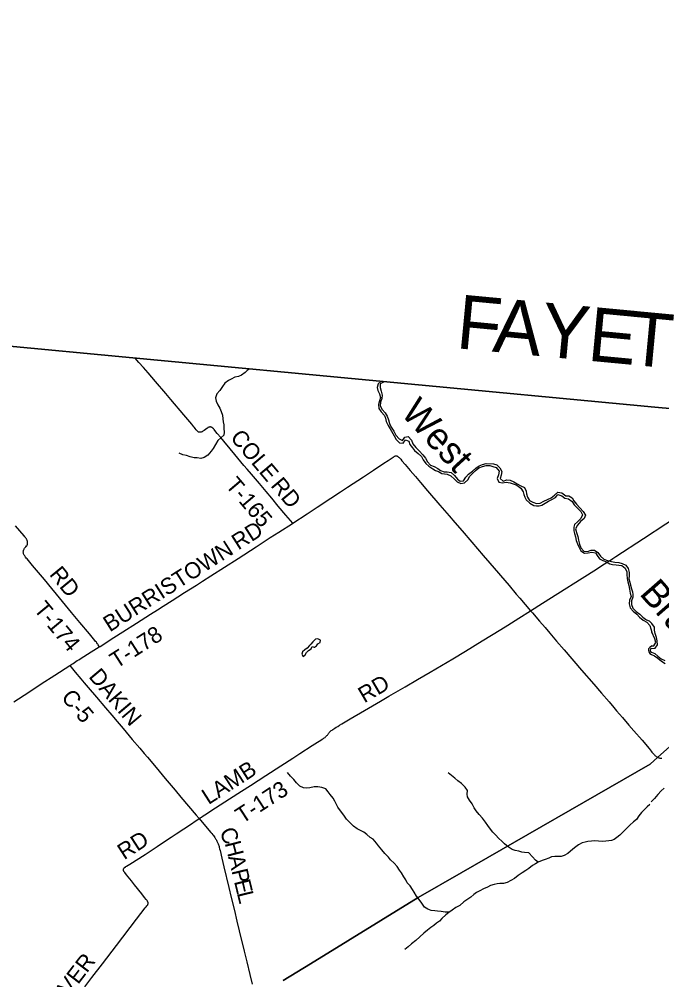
# Model space of a CAD drawing. Extents: x 1442749 to 1756758, y 235267 to 677782.
# Drawn here: x 1639504 to 1651408, y 554957 to 572767 of the extents above; entities that cross this region are included whole.
import ezdxf

# ---------------------------------------------------------------- set-up
doc = ezdxf.new("R2010")
doc.units = 0
for name, color, linetype in [('GM_X_Adjacent_County', 7, 'Continuous'), ('GM_X_Adjacent_County_Text', 7, 'Continuous'), ('GM_X_County', 7, 'Continuous'), ('GM_X_County_Road', 7, 'Continuous'), ('GM_X_County_Road_Text', 7, 'Continuous'), ('GM_X_Minor_Lake', 7, 'Continuous'), ('GM_X_Minor_River', 7, 'Continuous'), ('GM_X_Minor_River_Text', 7, 'Continuous'), ('GM_X_Township', 7, 'Continuous'), ('GM_X_Township_Road', 7, 'Continuous'), ('GM_X_Township_Road_Text', 7, 'Continuous')]:
    doc.layers.add(name, color=color, linetype=linetype)

msp = doc.modelspace()

# ---------------------------------------------------------------- linework, layer by layer
at = {"layer": 'GM_X_Adjacent_County'}
msp.add_lwpolyline([(1652040, 565503), (1651277, 565574), (1641608, 566488), (1639127, 566722), (1638543, 566777), (1638842, 570076), (1639097, 572897), (1639456, 576867), (1639791, 580666), (1640135, 584378), (1640197, 585063), (1640696, 590579)], dxfattribs=at)
at = {"layer": 'GM_X_County'}
msp.add_lwpolyline([(1622375, 568282), (1623453, 568184), (1625400, 568006), (1627110, 567846), (1631058, 567476), (1632910, 567303), (1638543, 566777), (1639127, 566722), (1641608, 566488), (1651277, 565574), (1652040, 565503)], dxfattribs=at)
at = {"layer": 'GM_X_County_Road'}
for points in [[(1639403, 560111), (1639679, 560290), (1639913, 560443), (1640161, 560604), (1640439, 560782)], [(1640439, 560782), (1640539, 560662), (1640643, 560540), (1640709, 560463), (1640781, 560378), (1640935, 560199), (1641102, 560001), (1641221, 559861), (1641319, 559746), (1641427, 559618), (1641599, 559415), (1641737, 559249), (1641818, 559154), (1641880, 559082), (1642038, 558891), (1642208, 558689), (1642391, 558474), (1642498, 558346), (1642638, 558179), (1642782, 558010), (1642836, 557945)], [(1642836, 557945), (1643017, 557732), (1643054, 557689), (1643071, 557668), (1643089, 557646), (1643101, 557630), (1643113, 557614), (1643125, 557597), (1643134, 557584), (1643143, 557569), (1643152, 557556), (1643159, 557543), (1643166, 557529), (1643172, 557517), (1643179, 557502), (1643184, 557489), (1643189, 557476), (1643195, 557460), (1643200, 557444), (1643205, 557427), (1643211, 557407), (1643217, 557383), (1643224, 557353), (1643258, 557214), (1643297, 557050), (1643387, 556669), (1643431, 556482), (1643489, 556243), (1643536, 556045), (1643579, 555866), (1643670, 555486), (1643718, 555289), (1643776, 555053), (1643820, 554878)]]:
    msp.add_lwpolyline(points, dxfattribs=at)
at = {"layer": 'GM_X_Minor_Lake'}
for points in [[(1644965, 561125), (1644975, 561122), (1645012, 561147), (1645036, 561185), (1645077, 561211), (1645083, 561257), (1645037, 561278), (1644991, 561272), (1644942, 561226), (1644907, 561182), (1644883, 561154)], [(1644883, 561154), (1644838, 561107), (1644796, 561075), (1644753, 561035), (1644738, 560995), (1644764, 560953), (1644801, 560985), (1644825, 561027), (1644866, 561060), (1644910, 561096), (1644931, 561138), (1644965, 561125)]]:
    msp.add_lwpolyline(points, dxfattribs=at)
at = {"layer": 'GM_X_Minor_River'}
msp.add_line((1646207, 566055), (1646266, 566049), dxfattribs=at)
for points in [[(1643754, 566286), (1643742, 566268), (1643690, 566218), (1643619, 566169), (1643564, 566141), (1643500, 566130), (1643433, 566096), (1643380, 566066), (1643314, 566021), (1643271, 565955), (1643218, 565885), (1643165, 565821), (1643142, 565749), (1643151, 565683), (1643185, 565616), (1643220, 565556), (1643248, 565491), (1643267, 565423), (1643273, 565359), (1643282, 565300), (1643292, 565248), (1643295, 565178), (1643298, 565109), (1643294, 565057), (1643239, 565007), (1643182, 564954), (1643141, 564882), (1643098, 564810), (1643061, 564756), (1642998, 564684), (1642929, 564639), (1642867, 564623), (1642799, 564636), (1642742, 564637), (1642670, 564651), (1642600, 564676), (1642534, 564693), (1642468, 564720)], [(1646207, 566055), (1646153, 566006), (1646134, 565940), (1646146, 565886), (1646179, 565823), (1646197, 565753), (1646176, 565691), (1646159, 565624), (1646166, 565550), (1646208, 565485), (1646270, 565419), (1646289, 565368), (1646305, 565308), (1646338, 565237), (1646374, 565171), (1646449, 565041), (1646490, 564975), (1646548, 564912), (1646616, 564905), (1646659, 564969), (1646721, 564944), (1646741, 564882), (1646790, 564819), (1646826, 564769), (1646894, 564712), (1646954, 564657), (1646989, 564597), (1647035, 564528), (1647095, 564477), (1647167, 564432), (1647219, 564402), (1647271, 564381), (1647335, 564344), (1647385, 564340), (1647435, 564329), (1647503, 564301), (1647565, 564236), (1647619, 564189), (1647687, 564158), (1647753, 564174), (1647812, 564229), (1647853, 564295), (1647900, 564347), (1647951, 564395), (1648021, 564452), (1648088, 564474), (1648155, 564491), (1648223, 564493), (1648277, 564474), (1648343, 564453), (1648395, 564386), (1648386, 564320), (1648357, 564252), (1648387, 564186), (1648459, 564169), (1648528, 564184), (1648600, 564170), (1648672, 564145), (1648722, 564126), (1648794, 564073), (1648841, 564007), (1648853, 563956), (1648869, 563906), (1648898, 563854), (1648962, 563795), (1649036, 563750), (1649086, 563743), (1649136, 563743), (1649187, 563755), (1649248, 563792), (1649310, 563834), (1649373, 563859), (1649440, 563897), (1649484, 563955), (1649557, 563932), (1649615, 563889), (1649683, 563876), (1649747, 563828), (1649786, 563763), (1649846, 563700), (1649910, 563639), (1649937, 563577), (1649908, 563507), (1649845, 563449), (1649791, 563401), (1649776, 563351), (1649781, 563281), (1649793, 563231), (1649808, 563170), (1649820, 563104), (1649847, 563037), (1649869, 562985), (1649908, 562912), (1649974, 562866), (1650043, 562873), (1650115, 562884), (1650179, 562874), (1650211, 562823), (1650257, 562759)], [(1646266, 566049), (1646262, 566041), (1646193, 566004), (1646188, 565938), (1646210, 565869), (1646225, 565797), (1646223, 565734), (1646198, 565664), (1646191, 565596), (1646225, 565529), (1646284, 565467), (1646318, 565404), (1646343, 565338), (1646365, 565273), (1646394, 565205), (1646444, 565132), (1646483, 565055), (1646541, 564986), (1646607, 564954), (1646650, 565015), (1646712, 565033), (1646774, 564964), (1646795, 564896), (1646849, 564829), (1646913, 564764), (1646980, 564693), (1647030, 564630), (1647067, 564562), (1647123, 564501), (1647193, 564476), (1647257, 564437), (1647311, 564399), (1647375, 564376), (1647435, 564373), (1647504, 564361), (1647567, 564304), (1647623, 564239), (1647675, 564205), (1647737, 564210), (1647776, 564274), (1647829, 564330), (1647900, 564389), (1647961, 564441), (1648022, 564486), (1648088, 564512), (1648157, 564527), (1648292, 564526), (1648352, 564503), (1648410, 564451), (1648443, 564382), (1648432, 564314), (1648414, 564250), (1648471, 564203), (1648536, 564225), (1648598, 564220), (1648668, 564187), (1648732, 564152), (1648794, 564116), (1648862, 564083), (1648896, 564018), (1648905, 563968), (1648923, 563904), (1648958, 563841), (1649022, 563810), (1649089, 563788), (1649155, 563795), (1649224, 563832), (1649290, 563860), (1649357, 563891), (1649418, 563945), (1649485, 563999), (1649555, 563986), (1649629, 563933), (1649685, 563929), (1649747, 563892), (1649777, 563839), (1649829, 563777), (1649888, 563706), (1649954, 563641), (1649993, 563574), (1649971, 563508), (1649902, 563457), (1649847, 563387), (1649810, 563319), (1649829, 563248), (1649851, 563178), (1649864, 563110), (1649885, 563031), (1649909, 562967), (1649962, 562904), (1650033, 562899), (1650099, 562925), (1650160, 562922), (1650222, 562881), (1650271, 562813), (1650335, 562758), (1650401, 562733), (1650475, 562710), (1650538, 562702), (1650610, 562691)], [(1650257, 562759), (1650319, 562728), (1650383, 562705), (1650447, 562668), (1650497, 562656), (1650565, 562651), (1650615, 562645), (1650666, 562636), (1650727, 562587), (1650759, 562521), (1650760, 562471), (1650764, 562400), (1650781, 562336), (1650801, 562268), (1650808, 562197), (1650825, 562127), (1650839, 562062), (1650812, 561994), (1650803, 561926), (1650823, 561854), (1650880, 561791), (1650944, 561736), (1650998, 561679), (1651064, 561627), (1651132, 561588), (1651187, 561525), (1651225, 561403)], [(1650610, 562691), (1650676, 562676), (1650740, 562646), (1650788, 562581), (1650805, 562510), (1650804, 562444), (1650798, 562394), (1650819, 562332), (1650829, 562271), (1650846, 562205), (1650864, 562150), (1650875, 562100), (1650875, 562050), (1650850, 561986), (1650845, 561914), (1650875, 561847), (1650936, 561788), (1651000, 561738), (1651060, 561679), (1651104, 561644)], [(1651104, 561644), (1651128, 561632), (1651174, 561611), (1651227, 561560)], [(1651221, 561100), (1651287, 561107), (1651326, 561170), (1651325, 561239), (1651310, 561301), (1651283, 561376), (1651274, 561440), (1651276, 561492), (1651227, 561560)], [(1651221, 561146), (1651264, 561149), (1651299, 561213), (1651282, 561281), (1651225, 561403)], [(1651221, 561146), (1651185, 561121), (1651165, 561096), (1651160, 561065), (1651170, 561035), (1651190, 561009), (1651219, 560987)], [(1651221, 561100), (1651197, 561091), (1651193, 561069), (1651194, 561053), (1651220, 561029)], [(1651220, 561029), (1651280, 561009), (1651335, 560956), (1651399, 560909), (1651465, 560874)], [(1651219, 560987), (1651275, 560965), (1651335, 560922), (1651406, 560866), (1651474, 560819)], [(1647467, 556208), (1647397, 556212), (1647322, 556222), (1647256, 556231), (1647206, 556236), (1647135, 556242), (1647073, 556265), (1647011, 556306), (1646962, 556376), (1646916, 556443), (1646865, 556510), (1646819, 556581), (1646787, 556631), (1646744, 556698), (1646692, 556756), (1646665, 556813), (1646631, 556867), (1646587, 556938), (1646552, 556989), (1646508, 557059), (1646449, 557120), (1646383, 557179), (1646343, 557230), (1646277, 557300), (1646220, 557367), (1646162, 557438), (1646121, 557491), (1646061, 557564), (1646007, 557596), (1645941, 557653), (1645889, 557694), (1645817, 557734), (1645763, 557755), (1645695, 557808), (1645630, 557871), (1645570, 557938), (1645517, 558010), (1645457, 558087), (1645407, 558158), (1645374, 558217), (1645348, 558269), (1645317, 558325), (1645265, 558390), (1645225, 558443), (1645182, 558495), (1645113, 558520), (1645035, 558537), (1644969, 558534), (1644888, 558516), (1644820, 558513), (1644770, 558517), (1644704, 558550), (1644642, 558607), (1644590, 558672), (1644528, 558734), (1644475, 558799)], [(1649117, 557135), (1649067, 557176), (1649012, 557239), (1648944, 557308), (1648864, 557318), (1648814, 557323), (1648763, 557339), (1648695, 557352), (1648637, 557371), (1648565, 557422), (1648497, 557480), (1648444, 557529), (1648390, 557574), (1648326, 557643), (1648280, 557693), (1648237, 557748), (1648187, 557815), (1648142, 557879), (1648088, 557952), (1648026, 558021), (1647971, 558092), (1647933, 558144), (1647896, 558219), (1647844, 558288), (1647810, 558348), (1647803, 558400), (1647806, 558465), (1647764, 558529), (1647700, 558594), (1647631, 558649), (1647577, 558696), (1647453, 558797)], [(1651451, 558509), (1651400, 558458), (1651336, 558390), (1651275, 558319), (1651210, 558256)], [(1651185, 558208), (1651137, 558164), (1651088, 558113), (1651035, 558059), (1650984, 557997), (1650937, 557929), (1650887, 557884), (1650816, 557822), (1650753, 557760), (1650688, 557693), (1650633, 557639), (1650578, 557593), (1650525, 557560), (1650475, 557540), (1650425, 557531), (1650372, 557529), (1650302, 557522), (1650233, 557526), (1650157, 557531), (1650107, 557527), (1650040, 557522), (1649986, 557511), (1649933, 557499), (1649865, 557462), (1649792, 557404), (1649719, 557342), (1649668, 557297), (1649601, 557263), (1649543, 557246), (1649474, 557242), (1649424, 557245), (1649366, 557235), (1649313, 557214), (1649245, 557188), (1649190, 557167), (1649121, 557137), (1649067, 557108), (1649014, 557076), (1648943, 557022), (1648891, 556985), (1648822, 556941), (1648749, 556890), (1648680, 556838), (1648611, 556797), (1648544, 556763), (1648476, 556742), (1648409, 556740), (1648357, 556739), (1648303, 556727), (1648234, 556704), (1648178, 556676), (1648105, 556643), (1648036, 556607), (1647977, 556576), (1647927, 556536), (1647868, 556490), (1647799, 556441), (1647744, 556403), (1647667, 556334), (1647595, 556298), (1647522, 556245), (1647463, 556205), (1647406, 556161), (1647335, 556094), (1647288, 556042), (1647236, 556004), (1647183, 555963), (1647130, 555927), (1647067, 555876), (1646998, 555824), (1646925, 555752), (1646854, 555687), (1646771, 555623), (1646710, 555568), (1646645, 555520)]]:
    msp.add_lwpolyline(points, dxfattribs=at)
at = {"layer": 'GM_X_Township'}
for points in [[(1613178, 554457), (1615321, 557320), (1622446, 566839), (1623453, 568184), (1625400, 568006), (1627110, 567846), (1631058, 567476), (1632910, 567303), (1638543, 566777), (1639127, 566722), (1641608, 566488), (1651277, 565574), (1652040, 565503)], [(1644396, 554944), (1644898, 555254), (1646894, 556485), (1647691, 556943), (1651191, 558955), (1651336, 559084), (1652415, 560044)], [(1652415, 560044), (1651336, 559084), (1651191, 558955), (1647691, 556943), (1646894, 556485), (1644898, 555254), (1644396, 554944)]]:
    msp.add_lwpolyline(points, dxfattribs=at)
at = {"layer": 'GM_X_Township_Road'}
for points in [[(1644571, 563424), (1644446, 563574), (1644304, 563741), (1644184, 563884), (1644076, 564012), (1643953, 564158), (1643805, 564333), (1643727, 564426), (1643666, 564495), (1643609, 564563), (1643500, 564694), (1643412, 564800), (1643292, 564943), (1643237, 565009), (1643172, 565087), (1643129, 565141), (1643115, 565159), (1643108, 565168), (1643101, 565176), (1643096, 565181), (1643091, 565186), (1643086, 565191), (1643079, 565197), (1643073, 565200), (1643067, 565203), (1643060, 565205), (1643055, 565206), (1643049, 565207), (1643042, 565208), (1643035, 565207), (1643030, 565206), (1643022, 565205), (1643015, 565202), (1643006, 565198), (1642999, 565194), (1642989, 565187), (1642977, 565178), (1642927, 565141), (1642916, 565133), (1642907, 565127), (1642900, 565123), (1642893, 565119), (1642884, 565115), (1642877, 565113), (1642870, 565110), (1642863, 565109), (1642856, 565109), (1642849, 565109), (1642843, 565109), (1642836, 565110), (1642828, 565113), (1642820, 565117), (1642814, 565121), (1642807, 565127), (1642800, 565133), (1642792, 565143), (1642782, 565154), (1642765, 565176), (1642750, 565194), (1642738, 565210), (1642699, 565258), (1642551, 565434), (1642313, 565714), (1642218, 565827), (1642031, 566047), (1641891, 566212), (1641806, 566307), (1641719, 566405), (1641650, 566485)], [(1644571, 563424), (1644838, 563597), (1645024, 563721), (1645277, 563885), (1645458, 564004), (1645584, 564088), (1645882, 564285), (1646065, 564407), (1646259, 564535), (1646336, 564585), (1646429, 564647), (1646442, 564655), (1646453, 564662), (1646464, 564667), (1646471, 564670), (1646477, 564672), (1646483, 564673), (1646488, 564673), (1646494, 564672), (1646501, 564670), (1646508, 564667), (1646514, 564664), (1646519, 564660), (1646525, 564656), (1646533, 564649), (1646541, 564641), (1646549, 564632), (1646559, 564621), (1646571, 564607), (1646592, 564582), (1646656, 564508), (1646747, 564400), (1646843, 564288), (1646937, 564178), (1647070, 564024), (1647299, 563759), (1647468, 563562), (1647577, 563434), (1647711, 563278), (1647887, 563074), (1647995, 562946), (1648100, 562824), (1648224, 562680), (1648578, 562266), (1648711, 562108), (1648777, 562031), (1648979, 561796)], [(1648979, 561796), (1649201, 561937), (1649480, 562117), (1649932, 562402), (1650197, 562572), (1650281, 562625), (1650350, 562668), (1650399, 562700), (1650441, 562727), (1650501, 562767), (1650557, 562803), (1651072, 563140), (1651485, 563408), (1652211, 563880), (1652354, 563974), (1652574, 564116), (1652731, 564218), (1652901, 564330), (1652995, 564390), (1653010, 564400), (1653022, 564408), (1653034, 564416), (1653042, 564422)], [(1640987, 561131), (1640977, 561146), (1640965, 561165), (1640957, 561178), (1640950, 561189), (1640941, 561202), (1640933, 561214), (1640919, 561232), (1640907, 561248), (1640807, 561369), (1640629, 561584), (1640473, 561770), (1640197, 562104), (1640106, 562215), (1639971, 562377), (1639825, 562554), (1639750, 562641), (1639650, 562759), (1639635, 562777), (1639621, 562794), (1639612, 562805), (1639605, 562815), (1639600, 562823), (1639595, 562833), (1639589, 562844), (1639585, 562854), (1639582, 562863), (1639580, 562875), (1639579, 562884), (1639579, 562893), (1639580, 562902), (1639581, 562912), (1639585, 562921), (1639588, 562930), (1639593, 562940), (1639598, 562949), (1639604, 562957), (1639614, 562969), (1639629, 562986), (1639641, 563001), (1639644, 563006), (1639648, 563013), (1639652, 563022), (1639654, 563028), (1639657, 563036), (1639658, 563042), (1639660, 563050), (1639660, 563058), (1639659, 563069), (1639658, 563079), (1639655, 563090), (1639652, 563098), (1639648, 563108), (1639644, 563117), (1639640, 563125), (1639637, 563132), (1639629, 563143), (1639618, 563159), (1639608, 563172), (1639595, 563188), (1639434, 563375)], [(1640987, 561131), (1641001, 561139), (1641257, 561304), (1641423, 561410), (1641679, 561571), (1641933, 561733), (1642066, 561818), (1642169, 561882), (1642337, 561990), (1642440, 562055), (1642568, 562136), (1642786, 562275), (1642897, 562345), (1643055, 562446), (1643305, 562608), (1643557, 562769), (1643892, 562987), (1644041, 563083), (1644154, 563156), (1644312, 563256), (1644566, 563420), (1644571, 563424)], [(1642836, 557945), (1642856, 557959), (1642878, 557975), (1642911, 557996), (1642943, 558017), (1643137, 558143), (1643402, 558312), (1643620, 558453), (1643788, 558561), (1644074, 558747), (1644353, 558926), (1644571, 559066), (1644701, 559150), (1644932, 559299), (1645032, 559362), (1645089, 559397), (1645118, 559416), (1645138, 559429), (1645156, 559442), (1645169, 559452), (1645181, 559462), (1645193, 559474), (1645204, 559485), (1645213, 559495), (1645219, 559503), (1645227, 559514), (1645235, 559525), (1645241, 559532), (1645248, 559541), (1645254, 559548), (1645260, 559554), (1645267, 559562), (1645276, 559570), (1645286, 559579), (1645299, 559588), (1645315, 559600), (1645334, 559613), (1645352, 559624), (1645375, 559639), (1645404, 559656), (1645439, 559676), (1645481, 559702), (1645637, 559793), (1645903, 559950), (1646197, 560123), (1646352, 560215), (1646480, 560290), (1646652, 560391), (1646885, 560526), (1647120, 560663), (1647538, 560910), (1647771, 561051), (1648079, 561239), (1648253, 561345), (1648426, 561451), (1648555, 561530), (1648761, 561659), (1648979, 561796)], [(1648979, 561796), (1649011, 561760), (1649144, 561606), (1649247, 561487), (1649336, 561382), (1649460, 561237), (1649599, 561075), (1649922, 560700), (1650150, 560438), (1650291, 560273), (1650432, 560109), (1650521, 560003), (1650572, 559944), (1650682, 559818), (1650800, 559681), (1650891, 559573), (1651043, 559397), (1651172, 559244), (1651210, 559198), (1651227, 559177), (1651243, 559159), (1651252, 559148), (1651261, 559138), (1651271, 559128), (1651281, 559118), (1651289, 559111), (1651299, 559103), (1651307, 559098), (1651317, 559092), (1651330, 559084), (1651340, 559079), (1651352, 559075), (1651363, 559071)], [(1640439, 560782), (1640481, 560810), (1640500, 560823), (1640526, 560840), (1640552, 560857), (1640579, 560874), (1640606, 560891), (1640631, 560907), (1640837, 561035), (1640987, 561131)], [(1651363, 559071), (1651374, 559069), (1651388, 559066), (1651399, 559065), (1651411, 559064)], [(1640720, 554828), (1640848, 554997), (1641044, 555253), (1641305, 555596), (1641678, 556083), (1641838, 556289), (1641856, 556312), (1641870, 556330), (1641878, 556341), (1641884, 556350), (1641888, 556357), (1641890, 556364), (1641891, 556369), (1641892, 556375), (1641892, 556381), (1641892, 556385), (1641891, 556392), (1641889, 556397), (1641886, 556404), (1641882, 556410), (1641878, 556417), (1641872, 556426), (1641866, 556434), (1641857, 556445), (1641827, 556483), (1641773, 556552), (1641640, 556720), (1641584, 556791), (1641492, 556904), (1641458, 556946), (1641448, 556959), (1641443, 556966), (1641439, 556972), (1641436, 556978), (1641434, 556986), (1641433, 556992), (1641433, 556997), (1641434, 557002), (1641434, 557007), (1641436, 557012), (1641438, 557017), (1641441, 557022), (1641445, 557026), (1641450, 557032), (1641456, 557038), (1641462, 557043), (1641470, 557048), (1641480, 557055), (1641494, 557064), (1641550, 557099), (1641835, 557281), (1642060, 557430), (1642252, 557556), (1642317, 557600), (1642410, 557661), (1642556, 557756), (1642622, 557800), (1642836, 557945)]]:
    msp.add_lwpolyline(points, dxfattribs=at)

# ---------------------------------------------------------------- texts
at = {"layer": 'GM_X_Adjacent_County_Text'}
for s, rotation, p in [('F', 354.6034, (1647580, 566669)), ('A', 354.6034, (1648256, 566605)), ('Y', 354.6034, (1649135, 566522)), ('E', 354.6067, (1650014, 566439)), ('T', 354.616, (1650757, 566368))]:
    msp.add_text(s, height=1000, rotation=rotation, dxfattribs=at).set_placement(p)
at = {"layer": 'GM_X_County_Road_Text'}
for s, rotation, p in [('DAKIN', 310.1258, (1640777, 560573)), ('C-5', 309.9336, (1640267, 560187)), ('C', 297.347, (1643201, 557693)), ('H', 284.3154, (1643308, 557491)), ('A', 283.538, (1643373, 557236)), ('P', 283.5292, (1643435, 556979)), ('E', 283.5335, (1643482, 556783)), ('L', 283.5311, (1643535, 556565))]:
    msp.add_text(s, height=300, rotation=rotation, dxfattribs=at).set_placement(p)
at = {"layer": 'GM_X_Minor_River_Text'}
for s, rotation, p in [('West', 312.5562, (1646556, 565453)), ('Branch', 311.2768, (1650979, 562109))]:
    msp.add_text(s, height=500, rotation=rotation, dxfattribs=at).set_placement(p)
at = {"layer": 'GM_X_Township_Road_Text'}
for s, rotation, p in [('COLE', 310.1318, (1643400, 565003)), ('T-165', 310.3108, (1643311, 564118)), ('RD', 309.8104, (1644150, 564116)), ('RD', 32.4703, (1643562, 562915)), ('BURRISTOWN', 32.4085, (1641182, 561397)), ('RD', 309.4306, (1640050, 562469)), ('T-174', 309.6258, (1639760, 561821)), ('T-178', 32.6841, (1641307, 560719)), ('RD', 30.289, (1645896, 560081)), ('LAMB', 32.7767, (1643010, 558195)), ('T-173', 33.0698, (1643636, 557842)), ('RD', 32.7617, (1641447, 557173)), ('WEAVER', 52.6175, (1639876, 553920))]:
    msp.add_text(s, height=300, rotation=rotation, dxfattribs=at).set_placement(p)

doc.saveas('drawing.dxf')
